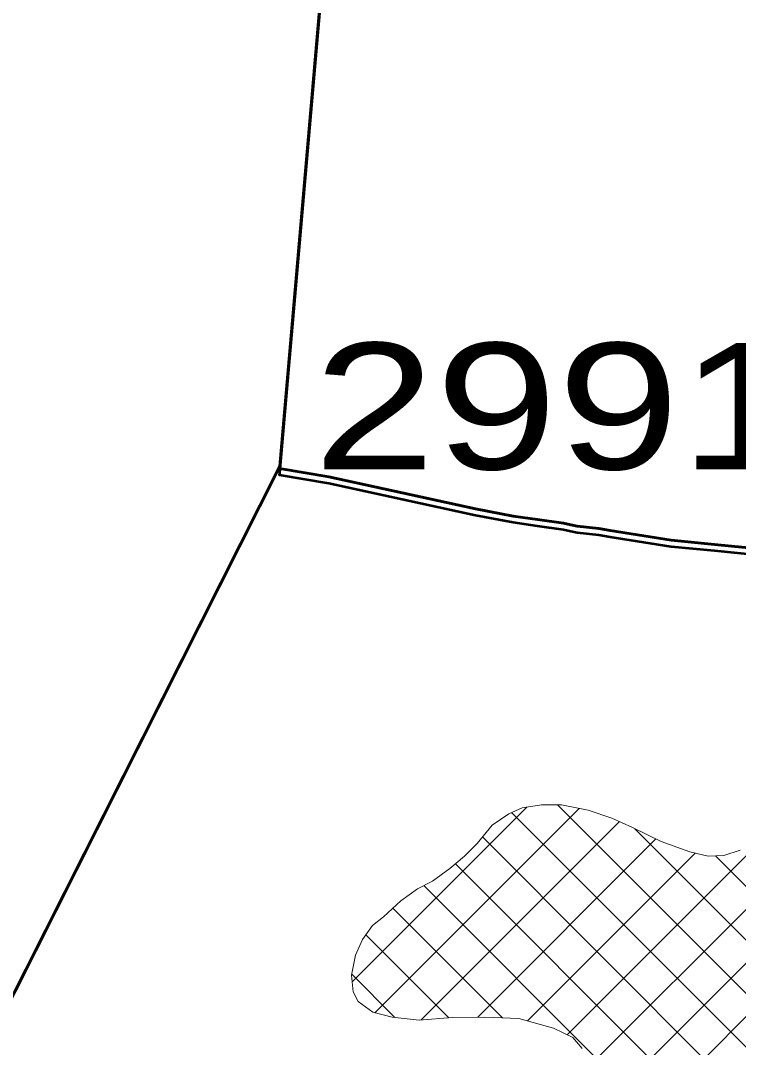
# Model space of a CAD drawing. Extents: x -1643653 to 4543381, y 1624270 to 13878484.
# Drawn here: x 668643 to 671486, y 8942951 to 8947015 of the extents above; entities that cross this region are included whole.
import ezdxf

# ---------------------------------------------------------------- set-up
doc = ezdxf.new("R2010")
doc.units = 0
doc.header["$LTSCALE"] = 200
for name, color, linetype, lineweight in [('1', 7, 'Continuous', 13), ('27', 7, 'Continuous', 53), ('28', 7, 'Continuous', 53), ('29', 7, 'Continuous', 13)]:
    doc.layers.add(name, color=color, linetype=linetype, lineweight=lineweight)
doc.layers.add('63', color=7, linetype='Continuous')

msp = doc.modelspace()

# ---------------------------------------------------------------- linework, layer by layer
at = {"layer": '1', "lineweight": 25}
msp.add_spline([(814781, 9009175.5), (814787.2, 9009173.4), (814796.9, 9009173.4), (814799.4, 9009172.4), (814805.1, 9009174.5), (814805.6, 9009176.5), (814811.7, 9009179.5), (814811.7, 9009179.5), (814801.5, 9009181), (814790.7, 9009181.5), (814784.1, 9009183.1), (814777.4, 9009185.1), (814778.4, 9009175.5)], degree=3, dxfattribs=at)
at = {"layer": '27'}
msp.add_line((669670.4, 8945251.4), (665419.6, 8936833.2), dxfattribs=at)
for points in [[(675717.3, 8947553.5), (675240.6, 8948634.2), (673931.9, 8951754.5), (670109.7, 8950305.8), (669670.4, 8945251.4)], [(665419.6, 8936833.2), (669670.4, 8945251.4), (670087.1, 8950045.4)], [(669668.8, 8945241.9), (669863.8, 8945209.3), (670444.9, 8945082.7), (670594.5, 8945054.4), (670690.4, 8945040.8)], [(670690.4, 8945040.8), (670594.5, 8945054.4), (670444.9, 8945082.7), (669863.8, 8945209.3), (669668.8, 8945241.9)], [(670690.4, 8945040.8), (670793.7, 8945026.2), (670822.8, 8945019.5)], [(670822.8, 8945019.5), (670793.7, 8945026.2), (670690.4, 8945040.8)], [(670822.8, 8945019.5), (670847.1, 8945013.9), (670933.2, 8945004.3), (670978.2, 8944997.2), (671219.6, 8944959.2), (671390.7, 8944942.2), (671755.8, 8944906), (671982.5, 8944878.3), (672015.3, 8944872.6)], [(670978.2, 8944997.2), (670933.2, 8945004.3), (670847.1, 8945013.9), (670822.8, 8945019.5)], [(671390.7, 8944942.2), (671219.6, 8944959.2), (670978.2, 8944997.2)], [(672015.3, 8944872.6), (671982.5, 8944878.3), (671755.8, 8944906), (671390.7, 8944942.2)]]:
    msp.add_lwpolyline(points, dxfattribs=at)
at = {"layer": '28'}
for points in [[(670690.4, 8945040.8), (670594.5, 8945054.4), (670444.9, 8945082.7), (669863.8, 8945209.3), (669668.8, 8945241.9), (669670.4, 8945251.4), (670109.7, 8950305.8), (673931.9, 8951754.5), (678286.7, 8957989.8), (678291, 8957999)], [(669670.4, 8945251.4), (670109.7, 8950305.8), (673931.9, 8951754.5), (678286.7, 8957989.8), (678291, 8957999)], [(670690.4, 8945014.6), (670594.5, 8945028.2), (670444.9, 8945056.6), (669863.8, 8945183.2), (669668.8, 8945215.8), (669670.4, 8945225.3), (670109.7, 8950279.6), (673931.9, 8951728.3), (678286.7, 8957963.6), (678291, 8957972.9)], [(670690.4, 8945040.8), (670594.5, 8945054.4), (670444.9, 8945082.7), (669863.8, 8945209.3), (669668.8, 8945241.9), (669670.4, 8945251.4)], [(670822.8, 8945019.5), (670793.7, 8945026.2), (670690.4, 8945040.8)], [(670822.8, 8945019.5), (670793.7, 8945026.2), (670690.4, 8945040.8)], [(670978.2, 8944997.2), (670933.2, 8945004.3), (670847.1, 8945013.9), (670822.8, 8945019.5)], [(670978.2, 8944997.2), (670933.2, 8945004.3), (670847.1, 8945013.9), (670822.8, 8945019.5)], [(670822.8, 8944993.3), (670793.7, 8945000), (670690.4, 8945014.6)], [(670978.2, 8944971.1), (670933.2, 8944978.2), (670847.1, 8944987.8), (670822.8, 8944993.3)], [(671390.7, 8944942.2), (671219.6, 8944959.2), (670978.2, 8944997.2)], [(671390.7, 8944942.2), (671219.6, 8944959.2), (670978.2, 8944997.2)], [(671390.7, 8944916.1), (671219.6, 8944933), (670978.2, 8944971.1)], [(672015.3, 8944872.6), (671982.5, 8944878.3), (671755.8, 8944906), (671390.7, 8944942.2)], [(672015.3, 8944872.6), (671982.5, 8944878.3), (671755.8, 8944906), (671390.7, 8944942.2)], [(672015.3, 8944846.5), (671982.5, 8944852.2), (671755.8, 8944879.8), (671390.7, 8944916.1)]]:
    msp.add_lwpolyline(points, dxfattribs=at)
at = {"layer": '29'}
for p, q in [((670497.9, 8942054.7), (673882, 8945438.8)), ((669956.4, 8943210.2), (670649, 8943902.8)), ((670046.3, 8943088), (670855.6, 8943897.3)), ((671692, 8942775.9), (670587, 8943880.9)), ((671799.2, 8942880.8), (670769.1, 8943910.9)), ((670230.2, 8943059.8), (671015.3, 8943844.9)), ((674509.9, 8940382.3), (671075.4, 8943816.7)), ((670453.5, 8943070.9), (671159.1, 8943776.5)), ((671572.5, 8942683.2), (670471.8, 8943783.9)), ((670883.4, 8942864.5), (671775.4, 8943756.4)), ((670650.3, 8943055.6), (671314.5, 8943719.8)), ((670808.1, 8943001.2), (671558.7, 8943751.9)), ((670358, 8942126.9), (671939.9, 8943708.8)), ((671433.8, 8942609.8), (670365.5, 8943678.1)), ((672355.1, 8942749.2), (671395.3, 8943709)), ((671338.8, 8942492.6), (670240.2, 8943591.3)), ((670551.4, 8943068), (670117.3, 8943502)), ((670339.1, 8943068.1), (670010.2, 8943397)), ((670125.8, 8943069.2), (669954.7, 8943240.4))]:
    msp.add_line(p, q, dxfattribs=at)
at = {"layer": '29', "lineweight": 53}
for points in [[(669670.4, 8945251.4), (670109.7, 8950305.8), (673931.9, 8951754.5)], [(670690.4, 8945040.8), (670594.5, 8945054.4), (670444.9, 8945082.7), (669863.8, 8945209.3), (669668.8, 8945241.9)], [(670822.8, 8945019.5), (670793.7, 8945026.2), (670690.4, 8945040.8)], [(670978.2, 8944997.2), (670933.2, 8945004.3), (670847.1, 8945013.9), (670822.8, 8945019.5)], [(671390.7, 8944942.2), (671219.6, 8944959.2), (670978.2, 8944997.2)], [(672015.3, 8944872.6), (671982.5, 8944878.3), (671755.8, 8944906), (671390.7, 8944942.2)]]:
    msp.add_lwpolyline(points, dxfattribs=at)
at = {"layer": '29'}
msp.add_lwpolyline([(670867.1, 8942946.6), (670830.8, 8942990.1), (670753.8, 8943027.8), (670615.9, 8943064.9), (670480.2, 8943071.4), (670352, 8943069.1), (670221.2, 8943059.1), (670114.7, 8943070.4), (670037.5, 8943090.3), (669979.6, 8943132.8), (669959.7, 8943171.1), (669954.1, 8943237.2), (669968.9, 8943315.7), (669997.6, 8943378.8), (670036.2, 8943434.2), (670079.8, 8943468), (670149, 8943530.7), (670215.5, 8943578.2), (670274.2, 8943609.3), (670343.3, 8943659.3), (670401, 8943708.1), (670451, 8943758.3), (670510.2, 8943831.3), (670576.7, 8943876.2), (670629, 8943899.7), (670706.5, 8943911.6), (670785.2, 8943910.7), (670891.6, 8943890.5), (670985.1, 8943859), (671065.9, 8943821.3), (671179.5, 8943766.7), (671293.3, 8943724.8), (671366.7, 8943707.5), (671428.9, 8943710.7), (671492.6, 8943731.5)], dxfattribs=at)

# ---------------------------------------------------------------- texts
at = {"layer": '63', "width": 1.3}
msp.add_text(' 2991.28 ha', height=500, dxfattribs=at).set_placement((669560.9, 8945239.3))

doc.saveas('drawing.dxf')
